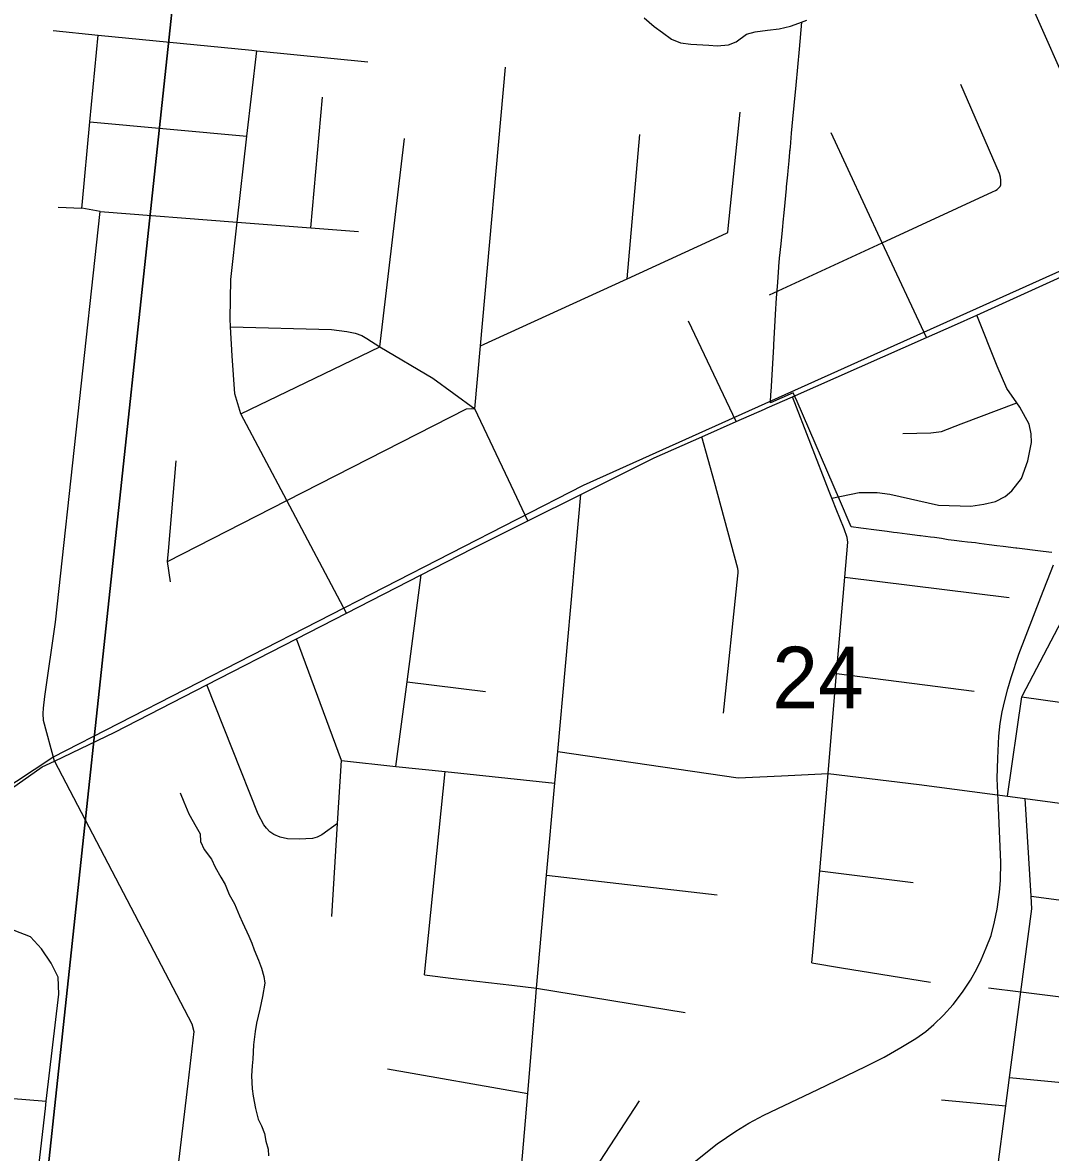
# Model space of a CAD drawing. Extents: x 0 to 34, y -3.9 to 26.2.
# Drawn here: x 4.778 to 5.478, y 16.268 to 17.038 of the extents above; entities that cross this region are included whole.
import ezdxf

# ---------------------------------------------------------------- set-up
doc = ezdxf.new("R2010")
doc.units = 0
for name, color, linetype in [('GM_X_City_Street', 7, 'Continuous'), ('GM_X_Corporation', 7, 'Continuous'), ('GM_X_County_Road', 7, 'Continuous'), ('GM_X_Interchange_Ramps', 7, 'Continuous'), ('GM_X_Minor_River', 7, 'Continuous'), ('GM_X_Rail_Line', 7, 'Continuous'), ('GM_X_Section', 7, 'Continuous'), ('GM_X_Section_Text', 7, 'Continuous'), ('GM_X_State_Route', 7, 'Continuous'), ('GM_X_US_Route', 7, 'Continuous')]:
    doc.layers.add(name, color=color, linetype=linetype)

msp = doc.modelspace()

# ---------------------------------------------------------------- linework, layer by layer
at = {"layer": 'GM_X_City_Street'}
for p, q in [((5.53677, 16.888), (5.44131, 17.10294)), ((4.97411, 16.89782), (4.98212, 16.98677)), ((4.82381, 16.97002), (4.93074, 16.96029)), ((5.1896, 16.86311), (5.19836, 16.96138)), ((5.02132, 16.81681), (5.03799, 16.95863)), ((4.80202, 16.91201), (4.81833, 16.91117)), ((5.26401, 16.76595), (5.23152, 16.83433)), ((4.92657, 16.77122), (5.02132, 16.81681)), ((5.24905, 16.72467), (5.2406, 16.75561)), ((5.33788, 16.66006), (5.4498, 16.64625)), ((5.33228, 16.59433), (5.42593, 16.58239)), ((5.03977, 16.58869), (5.09316, 16.58215)), ((5.05167, 16.38917), (5.06564, 16.52767)), ((5.13484, 16.45716), (5.251, 16.44365)), ((5.32085, 16.46002), (5.38445, 16.45211)), ((5.02646, 16.32529), (5.12194, 16.30857)), ((5.45016, 16.31936), (5.57278, 16.30762)), ((5.4038, 16.30426), (5.44761, 16.30007))]:
    msp.add_line(p, q, dxfattribs=at)
for points in [[(4.79869, 17.03215), (4.8293, 17.02913), (4.93413, 17.01878), (4.93737, 17.01846), (5.01314, 17.01098)], [(4.79962, 16.53485), (4.79223, 16.56235), (4.79195, 16.56715), (4.79208, 16.57085), (4.79297, 16.57871), (4.80037, 16.62941), (4.83081, 16.90893), (4.81833, 16.91117), (4.81852, 16.91328), (4.82381, 16.97002), (4.8293, 17.02913)], [(4.99862, 16.63561), (4.95795, 16.71216), (4.92657, 16.77122), (4.92255, 16.78481), (4.92056, 16.8107), (4.91958, 16.83048), (4.91932, 16.83581), (4.91963, 16.86277), (4.92407, 16.9017), (4.93074, 16.96029), (4.93737, 17.01846)], [(5.12204, 16.69841), (5.10886, 16.72627), (5.086, 16.77456), (5.08984, 16.81747), (5.10686, 17.00724)], [(5.44425, 16.92712), (5.44428, 16.93024), (5.44394, 16.9324), (5.44323, 16.93474), (5.41683, 16.99555)], [(5.08984, 16.81747), (5.1896, 16.86311), (5.25742, 16.89413), (5.25816, 16.89476), (5.25857, 16.89735), (5.26675, 16.97657)], [(5.3935, 16.82309), (5.36345, 16.8877), (5.32864, 16.96251)], [(5.28673, 16.85235), (5.36345, 16.8877), (5.43848, 16.92228), (5.44052, 16.92319), (5.44171, 16.92394), (5.44286, 16.9251), (5.44368, 16.92595), (5.44425, 16.92712)], [(4.83081, 16.90893), (4.92407, 16.9017), (4.97411, 16.89782), (5.00671, 16.8953)], [(5.32902, 16.71379), (5.34768, 16.71765), (5.35994, 16.71763), (5.36854, 16.71653), (5.40182, 16.70913), (5.42382, 16.70846), (5.43268, 16.70968), (5.44058, 16.71151), (5.44705, 16.71488), (5.4517, 16.71891), (5.45828, 16.72715), (5.46264, 16.73923), (5.46511, 16.75172), (5.46477, 16.75765), (5.4634, 16.76427), (5.45712, 16.77578), (5.45502, 16.77877), (5.44821, 16.78846), (5.44161, 16.80376), (5.42791, 16.83848)], [(4.91958, 16.83048), (4.98826, 16.82857), (4.99866, 16.82733), (5.00453, 16.82621), (5.00904, 16.82462), (5.01242, 16.82258), (5.02132, 16.81681), (5.0574, 16.79545), (5.086, 16.77456)], [(5.33248, 16.70527), (5.32902, 16.71379), (5.32725, 16.7184), (5.30237, 16.78287)], [(5.37751, 16.75777), (5.3965, 16.7582), (5.40373, 16.75922), (5.4171, 16.76431), (5.45502, 16.77877)], [(4.87665, 16.6706), (4.95795, 16.71216), (5.08031, 16.77472), (5.08335, 16.77493), (5.086, 16.77456)], [(4.87857, 16.65687), (4.87665, 16.6706), (4.87727, 16.67777), (4.88261, 16.73919)], [(5.25535, 16.56738), (5.265, 16.66094), (5.26525, 16.66298), (5.26534, 16.66435), (5.26513, 16.66587), (5.24905, 16.72467)], [(5.31551, 16.39741), (5.31635, 16.40722), (5.32085, 16.46002), (5.32649, 16.52627), (5.32721, 16.53473), (5.33228, 16.59433), (5.33788, 16.66006), (5.3399, 16.68383), (5.33959, 16.687), (5.33752, 16.69288), (5.33456, 16.70016), (5.33248, 16.70527)], [(5.44873, 16.51084), (5.45849, 16.57844), (5.45903, 16.57947), (5.49052, 16.63968), (5.50765, 16.67242)], [(5.03221, 16.53119), (5.03977, 16.58869), (5.04937, 16.66167)], [(4.98851, 16.42892), (4.99241, 16.49221), (4.99507, 16.5351), (4.96456, 16.61813)], [(4.99241, 16.49221), (4.9816, 16.48457), (4.97843, 16.48309), (4.97546, 16.48209), (4.96632, 16.48158), (4.95835, 16.4818), (4.95326, 16.48309), (4.94893, 16.48472), (4.94636, 16.48664), (4.9441, 16.48903), (4.94229, 16.49144), (4.93828, 16.4987), (4.90349, 16.58677)], [(5.45849, 16.57844), (5.64121, 16.5529), (5.82309, 16.53165)], [(5.14239, 16.54128), (5.26523, 16.52342), (5.2949, 16.52487), (5.32649, 16.52627), (5.38856, 16.51885), (5.44873, 16.51084), (5.46079, 16.50924), (5.61461, 16.48877), (5.635, 16.48606), (5.81654, 16.46191)], [(4.79962, 16.53485), (4.89316, 16.35597), (4.89454, 16.35061), (4.89034, 16.31522), (4.88287, 16.25254), (4.88317, 16.25016), (4.88426, 16.24756), (4.88533, 16.24556), (4.88668, 16.24435), (4.88983, 16.24247), (4.89462, 16.24112), (4.92716, 16.23193), (4.92954, 16.23057), (4.93224, 16.228), (4.93427, 16.22502), (4.93481, 16.22151), (4.93432, 16.21502), (4.91784, 16.15021), (4.91759, 16.14922)], [(4.99507, 16.5351), (5.03221, 16.53119), (5.06564, 16.52767), (5.14046, 16.51979)], [(5.41828, 16.07861), (5.43863, 16.23226), (5.43945, 16.23847), (5.44143, 16.25344), (5.44761, 16.30007), (5.45016, 16.31936), (5.45789, 16.37769), (5.46538, 16.43428), (5.46485, 16.44285), (5.46079, 16.50924)], [(5.46485, 16.44285), (5.60837, 16.42379), (5.81044, 16.39695)], [(4.77762, 16.16204), (4.78616, 16.2354), (4.79348, 16.29833), (4.79406, 16.30327), (4.80255, 16.37622), (4.80207, 16.38763), (4.79737, 16.39724), (4.79077, 16.40691), (4.78338, 16.41508), (4.7721, 16.41956), (4.76564, 16.41973), (4.75985, 16.4157), (4.7555, 16.4086), (4.75051, 16.39089), (4.74849, 16.386), (4.74114, 16.38088), (4.71804, 16.36781)], [(5.31551, 16.39741), (5.33573, 16.39411), (5.39637, 16.3842)], [(5.05167, 16.38917), (5.07148, 16.38685), (5.1111, 16.38221), (5.12794, 16.38023), (5.22917, 16.36373)], [(5.43575, 16.38047), (5.45789, 16.37769), (5.57804, 16.36262), (5.60221, 16.35959)], [(4.58513, 16.32046), (4.71034, 16.31015), (4.79406, 16.30327)], [(5.11684, 16.2474), (5.15274, 16.2439), (5.1573, 16.24416), (5.16157, 16.24746), (5.19797, 16.30343)]]:
    msp.add_lwpolyline(points, dxfattribs=at)
at = {"layer": 'GM_X_Corporation'}
msp.add_lwpolyline([(5.47888, 16.6769), (5.47692, 16.67715), (5.47121, 16.67781), (5.455, 16.67968), (5.45431, 16.67976), (5.44573, 16.68082), (5.44156, 16.68141), (5.43631, 16.68214), (5.42947, 16.68297), (5.42688, 16.68329), (5.42142, 16.68396), (5.41764, 16.68442), (5.41246, 16.68504), (5.40822, 16.68554), (5.40366, 16.6863), (5.39899, 16.68704), (5.39636, 16.68736), (5.38956, 16.68819), (5.38906, 16.68825), (5.38219, 16.6891), (5.3803, 16.68933), (5.37354, 16.69016), (5.37102, 16.69047), (5.36671, 16.69107), (5.36141, 16.69179), (5.35959, 16.69203), (5.34893, 16.69335), (5.34223, 16.69418), (5.33435, 16.71301), (5.30552, 16.77966), (5.30275, 16.78553), (5.28725, 16.77864), (5.28763, 16.7849), (5.2877, 16.78604), (5.28771, 16.78619), (5.28949, 16.81704), (5.28956, 16.81827), (5.29075, 16.83882), (5.29141, 16.85012), (5.29187, 16.85524), (5.29239, 16.86091), (5.29301, 16.87114), (5.29303, 16.87163), (5.29354, 16.87712), (5.29449, 16.88707), (5.29539, 16.89635), (5.29613, 16.90403), (5.2963, 16.90579), (5.29719, 16.91503), (5.29811, 16.9246), (5.29822, 16.92574), (5.29901, 16.93404), (5.29926, 16.93657), (5.29992, 16.94344), (5.30049, 16.94941), (5.30052, 16.94973), (5.30082, 16.95289), (5.3017, 16.96234), (5.30258, 16.97179), (5.30345, 16.9812), (5.30474, 16.99502), (5.30702, 17.01944), (5.30874, 17.03791)], dxfattribs=at)
at = {"layer": 'GM_X_County_Road'}
for points in [[(5.15281, 16.65749), (5.15354, 16.66563), (5.15809, 16.71637)], [(5.11085, 16.1754), (5.11684, 16.2474), (5.12194, 16.30857), (5.12741, 16.37434), (5.12794, 16.38023), (5.13484, 16.45716), (5.14046, 16.51979), (5.14239, 16.54128), (5.15281, 16.65749)]]:
    msp.add_lwpolyline(points, dxfattribs=at)
at = {"layer": 'GM_X_Interchange_Ramps'}
msp.add_lwpolyline([(5.47888, 16.6769), (5.47692, 16.67715), (5.47121, 16.67781), (5.455, 16.67968), (5.45431, 16.67976), (5.44573, 16.68082), (5.44156, 16.68141), (5.43631, 16.68214), (5.42947, 16.68297), (5.42688, 16.68329), (5.42142, 16.68396), (5.41764, 16.68442), (5.41246, 16.68504), (5.40822, 16.68554), (5.40366, 16.6863), (5.39899, 16.68704), (5.39636, 16.68736), (5.38956, 16.68819), (5.38906, 16.68825), (5.3803, 16.68933), (5.37354, 16.69016), (5.37102, 16.69047), (5.36671, 16.69107), (5.36141, 16.69179), (5.35959, 16.69203), (5.34893, 16.69335), (5.34223, 16.69418), (5.33435, 16.71301), (5.30552, 16.77966), (5.30275, 16.78553), (5.28725, 16.77864), (5.28763, 16.7849), (5.2877, 16.78604), (5.28771, 16.78619), (5.28949, 16.81704), (5.28956, 16.81827), (5.29075, 16.83882), (5.29141, 16.85012), (5.29187, 16.85524), (5.29239, 16.86091), (5.29301, 16.87114), (5.29303, 16.87163), (5.29354, 16.87712), (5.29449, 16.88707), (5.29539, 16.89635), (5.29613, 16.90403), (5.2963, 16.90579), (5.29719, 16.91503), (5.29811, 16.9246), (5.29822, 16.92574), (5.29901, 16.93404), (5.29926, 16.93657), (5.29992, 16.94344), (5.30049, 16.94941), (5.30082, 16.95289), (5.3017, 16.96234), (5.30258, 16.97179), (5.30345, 16.9812), (5.30474, 16.99502), (5.30702, 17.01944), (5.30874, 17.03791)], dxfattribs=at)
at = {"layer": 'GM_X_Minor_River'}
for points in [[(5.20117, 17.04088), (5.20815, 17.03489), (5.2137, 17.03086), (5.21998, 17.02642), (5.22596, 17.02389), (5.23314, 17.02283), (5.24528, 17.02233), (5.25096, 17.02171), (5.25859, 17.02253), (5.26399, 17.02459), (5.27103, 17.02962), (5.27679, 17.03128), (5.2852, 17.03245), (5.29321, 17.03326), (5.30089, 17.03522), (5.30667, 17.03726), (5.31207, 17.03931)], [(4.8852, 16.51327), (4.88762, 16.50709), (4.8911, 16.49896), (4.89607, 16.49002), (4.89893, 16.48534), (4.8991, 16.48001), (4.90154, 16.47459), (4.9066, 16.46792), (4.90905, 16.4625), (4.91297, 16.45587), (4.91581, 16.45082), (4.91858, 16.44386), (4.92214, 16.43763), (4.92562, 16.42951), (4.92772, 16.42486), (4.93191, 16.41557), (4.93401, 16.41092), (4.93573, 16.40629), (4.93849, 16.39933), (4.94056, 16.39393), (4.94224, 16.38816), (4.94282, 16.38357), (4.94132, 16.37452), (4.93946, 16.36585), (4.93719, 16.35645), (4.93621, 16.35079), (4.93509, 16.34171), (4.93471, 16.33185), (4.93415, 16.32731), (4.93388, 16.32048), (4.9343, 16.31172), (4.93486, 16.30676), (4.93643, 16.29834), (4.93842, 16.29103), (4.94052, 16.28639), (4.94261, 16.28136), (4.94354, 16.276), (4.94522, 16.27061), (4.94542, 16.26604)]]:
    msp.add_lwpolyline(points, dxfattribs=at)
at = {"layer": 'GM_X_Rail_Line'}
for points in [[(3.70992, 15.89324), (3.91327, 16.03671), (4.03376, 16.11014), (4.13611, 16.17951), (4.19032, 16.20812), (4.27233, 16.24462), (4.32873, 16.25811), (4.42304, 16.28964), (4.79847, 16.53755), (5.15988, 16.72265), (5.54023, 16.89361), (5.7185, 16.97174)], [(5.23427, 16.26089), (5.25104, 16.2743), (5.2637, 16.28294), (5.2726, 16.28835), (5.28272, 16.29385), (5.31956, 16.31131), (5.35194, 16.32693), (5.36468, 16.3333), (5.37611, 16.33976), (5.38624, 16.34604), (5.39304, 16.35076), (5.39854, 16.35547), (5.40518, 16.36175), (5.41181, 16.369), (5.41809, 16.37746), (5.42359, 16.38576), (5.42787, 16.39326), (5.43075, 16.39946), (5.43415, 16.40775), (5.43756, 16.41613), (5.43991, 16.42547), (5.44166, 16.43393), (5.44323, 16.44554), (5.44402, 16.4534), (5.4441, 16.46597), (5.44253, 16.50297), (5.44157, 16.52296), (5.44218, 16.53684), (5.44288, 16.55176), (5.44384, 16.56049), (5.44515, 16.56835), (5.44681, 16.57603), (5.4489, 16.58397), (5.45117, 16.59182), (5.4565, 16.60771), (5.47133, 16.64646), (5.47997, 16.66845)]]:
    msp.add_lwpolyline(points, dxfattribs=at)
at = {"layer": 'GM_X_Section'}
for points in [[(3.88035, 17.25787), (4.89278, 17.16792), (4.78471, 16.15816), (3.78177, 16.24865)], [(4.89278, 17.16792), (5.87427, 17.04949), (5.77753, 16.03722), (4.78471, 16.15816)]]:
    msp.add_lwpolyline(points, close=True, dxfattribs=at)
at = {"layer": 'GM_X_State_Route'}
for p, q in [((5.42791, 16.83848), (5.53677, 16.888)), ((5.30237, 16.78287), (5.3935, 16.82309)), ((5.26401, 16.76595), (5.28321, 16.77443)), ((5.2406, 16.75561), (5.26401, 16.76595)), ((5.12204, 16.69841), (5.15809, 16.71637)), ((4.99862, 16.63561), (5.04937, 16.66167)), ((4.96456, 16.61813), (4.99862, 16.63561)), ((4.90349, 16.58677), (4.96456, 16.61813))]:
    msp.add_line(p, q, dxfattribs=at)
for points in [[(5.3935, 16.82309), (5.41267, 16.83155), (5.42791, 16.83848)], [(5.28321, 16.77443), (5.28514, 16.77527), (5.30237, 16.78287)], [(5.15809, 16.71637), (5.20807, 16.74126), (5.2406, 16.75561)], [(5.04937, 16.66167), (5.08427, 16.67958), (5.12204, 16.69841)], [(4.79962, 16.53485), (4.84081, 16.55459), (4.90349, 16.58677)], [(4.64778, 16.43543), (4.77036, 16.51619), (4.79123, 16.53084), (4.79962, 16.53485)]]:
    msp.add_lwpolyline(points, dxfattribs=at)
at = {"layer": 'GM_X_US_Route'}
for p, q in [((5.42791, 16.83848), (5.53677, 16.888)), ((5.30237, 16.78287), (5.3935, 16.82309)), ((5.26401, 16.76595), (5.28321, 16.77443)), ((5.2406, 16.75561), (5.26401, 16.76595)), ((5.12204, 16.69841), (5.15809, 16.71637)), ((4.99862, 16.63561), (5.04937, 16.66167)), ((4.96456, 16.61813), (4.99862, 16.63561)), ((4.90349, 16.58677), (4.96456, 16.61813))]:
    msp.add_line(p, q, dxfattribs=at)
for points in [[(5.3935, 16.82309), (5.41267, 16.83155), (5.42791, 16.83848)], [(5.28321, 16.77443), (5.28514, 16.77527), (5.30237, 16.78287)], [(5.15809, 16.71637), (5.20807, 16.74126), (5.2406, 16.75561)], [(5.04937, 16.66167), (5.08427, 16.67958), (5.12204, 16.69841)], [(4.79962, 16.53485), (4.84081, 16.55459), (4.90349, 16.58677)], [(4.64778, 16.43543), (4.77036, 16.51619), (4.79123, 16.53084), (4.79962, 16.53485)]]:
    msp.add_lwpolyline(points, dxfattribs=at)

# ---------------------------------------------------------------- texts
at = {"layer": 'GM_X_Section_Text'}
msp.add_text('24', height=0.041856, rotation=0.00001, dxfattribs=at).set_placement((5.28852, 16.57081))

doc.saveas('drawing.dxf')
